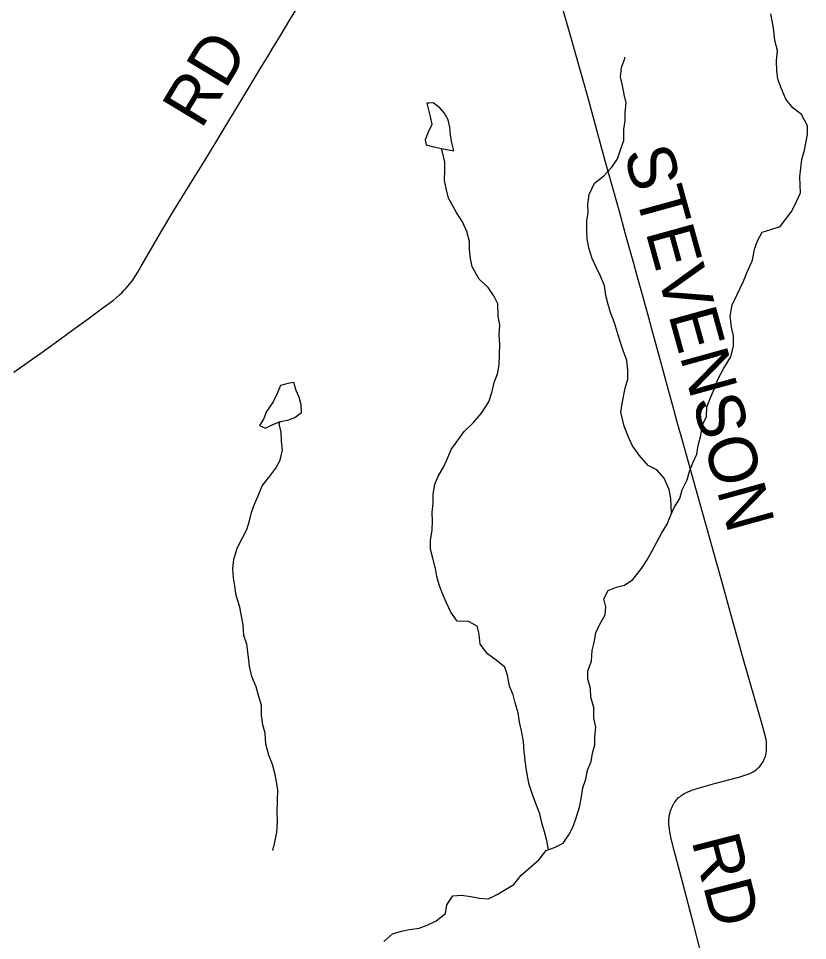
# Model space of a CAD drawing. Extents: x 0 to 1101, y 0 to 440.
# Drawn here: x 846.17 to 847.102, y 374.771 to 375.861 of the extents above; entities that cross this region are included whole.
import ezdxf

# ---------------------------------------------------------------- set-up
doc = ezdxf.new("R2010")
doc.units = 0
for name, color, linetype in [('GM_X_County_Road', 7, 'Continuous'), ('GM_X_County_Road_Text', 7, 'Continuous'), ('GM_X_Minor_Lake', 7, 'Continuous'), ('GM_X_Minor_River', 7, 'Continuous'), ('GM_X_Township_Road', 7, 'Continuous'), ('GM_X_Township_Road_Text', 7, 'Continuous')]:
    doc.layers.add(name, color=color, linetype=linetype)

msp = doc.modelspace()

# ---------------------------------------------------------------- linework, layer by layer
at = {"layer": 'GM_X_County_Road'}
msp.add_lwpolyline([(846.9828, 374.7309), (846.9676, 374.7892), (846.9546, 374.8391), (846.9445, 374.8776), (846.9409, 374.8915), (846.94, 374.8956), (846.9392, 374.8995), (846.9388, 374.9028), (846.9385, 374.9057), (846.9383, 374.9084), (846.9382, 374.9113), (846.9383, 374.9138), (846.9385, 374.9164), (846.9391, 374.9202), (846.9396, 374.9224), (846.9402, 374.9245), (846.9408, 374.9264), (846.9415, 374.9281), (846.9424, 374.9301), (846.9435, 374.9321), (846.9445, 374.9338), (846.9455, 374.9352), (846.9469, 374.937), (846.948, 374.9382), (846.9497, 374.94), (846.951, 374.9411), (846.9523, 374.942), (846.9534, 374.9429), (846.9548, 374.9437), (846.9564, 374.9447), (846.9582, 374.9457), (846.9604, 374.9467), (846.9628, 374.9478), (846.9652, 374.9487), (846.9681, 374.9497), (846.9728, 374.9511), (846.9783, 374.9527), (846.9921, 374.9566), (847.0209, 374.9643), (847.028, 374.9664), (847.0306, 374.9673), (847.0332, 374.9683), (847.0354, 374.9693), (847.0376, 374.9705), (847.0401, 374.972), (847.042, 374.9735), (847.0438, 374.9751), (847.0455, 374.9768), (847.047, 374.9788), (847.0487, 374.9812), (847.0499, 374.9832), (847.0509, 374.9854), (847.0518, 374.9877), (847.0526, 374.9906), (847.053, 374.9926), (847.0534, 374.9948), (847.0536, 374.9969), (847.0537, 374.999), (847.0537, 375.001), (847.0537, 375.0033), (847.0534, 375.0061), (847.053, 375.0088), (847.0525, 375.0114), (847.052, 375.0135), (847.0477, 375.029), (847.0261, 375.1043), (847.0123, 375.1539), (847.0053, 375.1784), (847.0006, 375.1958), (846.9942, 375.2192), (846.9825, 375.2603), (846.9767, 375.2813), (846.9701, 375.3052), (846.9613, 375.3363), (846.9538, 375.3632), (846.9481, 375.3836), (846.944, 375.3985), (846.9379, 375.4213), (846.9275, 375.459), (846.9199, 375.4865), (846.9133, 375.5111), (846.907, 375.5339), (846.9004, 375.5578), (846.8967, 375.5709), (846.8882, 375.6014), (846.8802, 375.6308), (846.873, 375.6559), (846.8648, 375.6852), (846.8585, 375.7079), (846.8526, 375.7301), (846.8435, 375.7636), (846.8381, 375.7833), (846.8343, 375.7971), (846.8223, 375.8388), (846.8119, 375.876)], dxfattribs=at)
at = {"layer": 'GM_X_Minor_Lake'}
for points in [[(846.6548, 375.7606), (846.6522, 375.7604), (846.654, 375.7524), (846.6562, 375.7447), (846.6579, 375.7352), (846.6536, 375.7262), (846.6501, 375.7171), (846.6515, 375.7114), (846.6606, 375.709), (846.6697, 375.707)], [(846.6697, 375.707), (846.6841, 375.7041), (846.6819, 375.7136), (846.6802, 375.7228), (846.6795, 375.7319), (846.6774, 375.7407), (846.6726, 375.7491), (846.6677, 375.7548), (846.6598, 375.761), (846.6548, 375.7606)], [(846.4787, 375.3843), (846.4879, 375.3861), (846.4962, 375.389), (846.5039, 375.395), (846.5037, 375.4041), (846.5012, 375.4133), (846.4978, 375.4209), (846.4949, 375.4304), (846.4881, 375.4294), (846.4825, 375.4278)], [(846.4825, 375.4278), (846.4793, 375.4268), (846.4754, 375.4174), (846.4707, 375.4076), (846.4626, 375.3963), (846.459, 375.3872), (846.4544, 375.3797), (846.4615, 375.3766), (846.4695, 375.3803), (846.4787, 375.3843)]]:
    msp.add_lwpolyline(points, dxfattribs=at)
at = {"layer": 'GM_X_Minor_River'}
for points in [[(846.9869, 375.4116), (846.9919, 375.4226), (846.9962, 375.434), (847.0032, 375.4473), (847.0113, 375.4606), (847.0145, 375.4739), (847.0146, 375.4857), (847.012, 375.496), (847.0106, 375.509), (847.013, 375.5223), (847.0184, 375.5337), (847.0262, 375.55), (847.0305, 375.5599), (847.0371, 375.5751), (847.0395, 375.588), (847.043, 375.5979), (847.0484, 375.6081), (847.0587, 375.6111), (847.0698, 375.6148), (847.0833, 375.633), (847.0891, 375.6443), (847.0937, 375.6546), (847.0931, 375.6733), (847.0952, 375.6939), (847.0984, 375.7049), (847.102, 375.7235), (847.1021, 375.7338), (847.0949, 375.7472), (847.0847, 375.755), (847.0765, 375.7653), (847.0712, 375.7772), (847.0671, 375.7887), (847.0657, 375.7986), (847.0654, 375.8104), (847.0667, 375.8226), (847.0634, 375.8345), (847.0623, 375.8459), (847.0605, 375.8558), (847.0587, 375.8661)], [(846.9413, 375.2757), (846.9405, 375.2935), (846.9387, 375.3042), (846.9327, 375.3176), (846.9241, 375.3272), (846.9138, 375.3322), (846.9029, 375.3445), (846.8954, 375.3556), (846.8905, 375.366), (846.8853, 375.379), (846.8816, 375.3954), (846.8829, 375.4057), (846.8865, 375.4236), (846.8896, 375.4342), (846.8897, 375.4445), (846.8887, 375.4567), (846.8846, 375.4671), (846.8809, 375.4778), (846.8775, 375.4892), (846.8738, 375.5011), (846.8694, 375.513), (846.8664, 375.5225), (846.8638, 375.5332), (846.862, 375.545), (846.8572, 375.5561), (846.8527, 375.5661), (846.8475, 375.5768), (846.8438, 375.5894), (846.8416, 375.6001), (846.8413, 375.6104), (846.8414, 375.6215), (846.843, 375.6314), (846.8423, 375.6409), (846.844, 375.6527), (846.8505, 375.666), (846.8613, 375.6747), (846.8709, 375.6849), (846.8775, 375.6947), (846.8814, 375.7065), (846.8849, 375.7164), (846.885, 375.7294), (846.8866, 375.74), (846.8867, 375.7495), (846.8876, 375.761), (846.8854, 375.7705), (846.8832, 375.7812), (846.881, 375.7915), (846.8822, 375.8026), (846.8861, 375.8132), (846.8861, 375.8147)], [(846.7961, 374.8785), (846.7941, 374.8893), (846.7912, 374.8996), (846.7882, 374.9103), (846.7857, 374.921), (846.7819, 374.9313), (846.7775, 374.9424), (846.773, 374.9554), (846.7712, 374.9653), (846.769, 374.9776), (846.7673, 374.9947), (846.7666, 375.0062), (846.7641, 375.0191), (846.7615, 375.0291), (846.7601, 375.0401), (846.7564, 375.052), (846.7542, 375.0615), (846.7497, 375.0715), (846.7475, 375.0845), (846.7442, 375.094), (846.734, 375.1025), (846.7238, 375.1099), (846.7151, 375.1214), (846.7141, 375.1332), (846.7115, 375.1427), (846.7013, 375.1482), (846.6879, 375.1483), (846.6804, 375.1591), (846.6752, 375.1709), (846.6703, 375.182), (846.6666, 375.1916), (846.664, 375.2011), (846.6626, 375.2107), (846.6593, 375.2229), (846.6567, 375.2336), (846.6564, 375.2439), (846.6584, 375.2561), (846.6589, 375.2671), (846.6586, 375.277), (846.6595, 375.2877), (846.6596, 375.298), (846.6616, 375.3102), (846.6655, 375.3197), (846.6717, 375.3303), (846.6763, 375.3398), (846.681, 375.3512), (846.6964, 375.3724), (846.7068, 375.3826), (846.7168, 375.3943), (846.7253, 375.4076), (846.7292, 375.4197), (846.7319, 375.4304), (846.7355, 375.4406), (846.7375, 375.4513), (846.7379, 375.4631), (846.7384, 375.4753), (846.7378, 375.4871), (846.7383, 375.4982), (846.7365, 375.5089), (846.7362, 375.5233), (846.7313, 375.5329), (846.7246, 375.5425), (846.714, 375.5525), (846.7057, 375.5671), (846.7036, 375.577), (846.7025, 375.5877), (846.7026, 375.5972), (846.6996, 375.6087), (846.6944, 375.6202), (846.6873, 375.6313), (846.6779, 375.6482), (846.6753, 375.6581), (846.6731, 375.6692), (846.6736, 375.6814), (846.6733, 375.6909), (846.6704, 375.7043), (846.6697, 375.707)], [(846.6015, 374.7699), (846.6115, 374.779), (846.6222, 374.7823), (846.6317, 374.7841), (846.6432, 374.7859), (846.6527, 374.7892), (846.6634, 374.7945), (846.6742, 374.8031), (846.6758, 374.8134), (846.6831, 374.824), (846.693, 374.8247), (846.7041, 374.8234), (846.7143, 374.8211), (846.725, 374.8206), (846.7353, 374.8254), (846.7453, 374.8314), (846.7548, 374.8374), (846.7637, 374.8484), (846.7752, 374.8582), (846.7848, 374.8669), (846.7933, 374.8775), (846.8032, 374.8812), (846.8131, 374.8861), (846.8201, 374.8959), (846.8251, 374.9058), (846.829, 374.9175), (846.8326, 374.9289), (846.8345, 374.9388), (846.8366, 374.9514), (846.8401, 374.962), (846.8421, 374.9723), (846.8464, 374.9825), (846.848, 374.9924), (846.8507, 375.0023), (846.8508, 375.0119), (846.8517, 375.0233), (846.8495, 375.034), (846.8496, 375.0465), (846.8459, 375.0588), (846.8456, 375.0691), (846.8423, 375.0802), (846.8424, 375.0897), (846.8467, 375.1011), (846.8475, 375.1137), (846.8499, 375.1232), (846.8519, 375.1346), (846.8566, 375.1448), (846.8631, 375.1558), (846.8636, 375.1653), (846.8614, 375.1749), (846.8664, 375.1848), (846.8764, 375.1885), (846.8859, 375.1911), (846.8955, 375.1978), (846.9059, 375.2107), (846.9125, 375.2209), (846.9186, 375.2315), (846.9244, 375.2425), (846.9299, 375.2528), (846.9361, 375.263), (846.94, 375.2729), (846.9446, 375.2828), (846.9512, 375.2934), (846.9539, 375.3036), (846.9597, 375.3154), (846.9625, 375.3253), (846.9664, 375.3355), (846.9711, 375.3458), (846.9727, 375.3561), (846.9758, 375.3679), (846.9778, 375.3804), (846.9825, 375.3903), (846.983, 375.4013), (846.9869, 375.4116)], [(846.4704, 374.8775), (846.4724, 374.8873), (846.4748, 374.8991), (846.4756, 374.9113), (846.4754, 374.9231), (846.4759, 374.9361), (846.476, 374.9487), (846.4745, 374.959), (846.4727, 374.9689), (846.4698, 374.9792), (846.4653, 374.9903), (846.462, 375.0033), (846.4613, 375.0163), (846.4584, 375.0262), (846.457, 375.0373), (846.4567, 375.0487), (846.4537, 375.0594), (846.4504, 375.0709), (846.4456, 375.0831), (846.4426, 375.0953), (846.4409, 375.1091), (846.4394, 375.1213), (846.4361, 375.1316), (846.4351, 375.1442), (846.4333, 375.1545), (846.4311, 375.1652), (846.427, 375.179), (846.4252, 375.19), (846.4238, 375.1996), (846.4231, 375.2106), (846.4243, 375.2213), (846.4279, 375.2346), (846.4345, 375.2471), (846.4395, 375.2566), (846.4426, 375.2672), (846.445, 375.2767), (846.4485, 375.2866), (846.4528, 375.2965), (846.4575, 375.3083), (846.4656, 375.3181), (846.4737, 375.3291), (846.4787, 375.3386), (846.4818, 375.3507), (846.4804, 375.361), (846.4801, 375.3717), (846.4776, 375.3817), (846.4787, 375.3843)]]:
    msp.add_lwpolyline(points, dxfattribs=at)
at = {"layer": 'GM_X_Township_Road'}
msp.add_lwpolyline([(846.1643, 375.4425), (846.1829, 375.4559), (846.1961, 375.4652), (846.2188, 375.4816), (846.2338, 375.4925), (846.2519, 375.5057), (846.2695, 375.5186), (846.2819, 375.5279), (846.2855, 375.5308), (846.289, 375.5339), (846.2918, 375.5365), (846.2943, 375.5391), (846.2965, 375.5414), (846.2989, 375.5441), (846.3008, 375.5465), (846.3031, 375.5495), (846.305, 375.5521), (846.307, 375.5551), (846.3106, 375.5609), (846.3147, 375.5679), (846.3239, 375.584), (846.3385, 375.6092), (846.3532, 375.6338), (846.3767, 375.6718), (846.3885, 375.6908), (846.4031, 375.7147), (846.4127, 375.7307), (846.4237, 375.7487), (846.4397, 375.7753), (846.4565, 375.8029), (846.4642, 375.8157), (846.4709, 375.8269), (846.4787, 375.8396), (846.4902, 375.8587), (846.5021, 375.8777)], dxfattribs=at)

# ---------------------------------------------------------------- texts
at = {"layer": 'GM_X_County_Road_Text'}
for s, rotation, p in [('STEVENSON', 285.4166, (846.8846, 375.702)), ('RD', 284.3934, (846.9647, 374.8893))]:
    msp.add_text(s, height=0.05682, rotation=rotation, dxfattribs=at).set_placement(p)
at = {"layer": 'GM_X_Township_Road_Text'}
msp.add_text('RD', height=0.05682, rotation=58.8713, dxfattribs=at).set_placement((846.3856, 375.7286))

doc.saveas('drawing.dxf')
